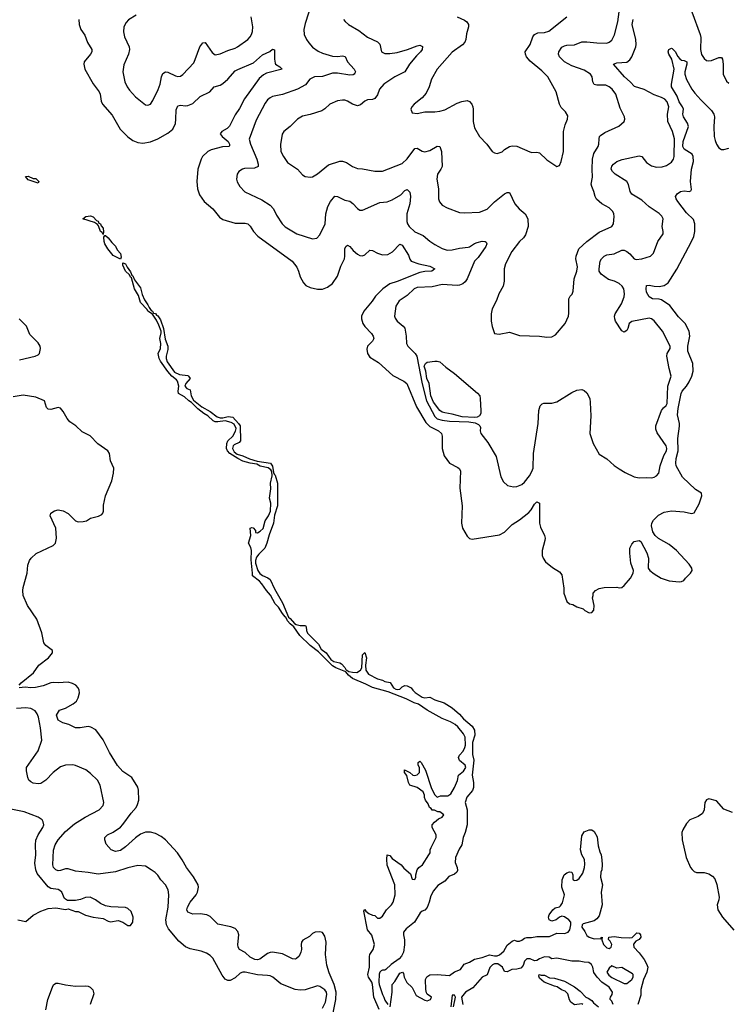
# Model space of a CAD drawing. Header units: inches. Extents: x 2134017 to 2292458, y 756222 to 916513.
# Tile 372 of 387: x 2272701 to 2278377, y 871792 to 879688. Entities that reach past the tile are written whole.
import ezdxf

# ---------------------------------------------------------------- set-up
doc = ezdxf.new("R2010")
doc.units = ezdxf.units.IN
doc.header["$MEASUREMENT"] = 0
doc.layers.add('C2877', color=7, linetype='Continuous')

msp = doc.modelspace()

# ---------------------------------------------------------------- linework, layer by layer
at = {"layer": 'C2877', "color": 5}
for points, elevation in [([(2278097.5, 880000), (2278099.1, 879930), (2278083.5, 879790), (2278091.1, 879750), (2278159.6, 879570), (2278163.8, 879543.8), (2278161.6, 879450), (2278170, 879408.2), (2278190, 879375.8), (2278210, 879360.3), (2278230, 879357.7), (2278250, 879361.3), (2278310, 879384.9), (2278330, 879384), (2278337.6, 879370), (2278343.1, 879330), (2278343, 879250), (2278370, 879194.8), (2278390, 879178)], 240), ([(2275048.5, 879830), (2274990, 879658), (2274980.9, 879610), (2274984.4, 879570), (2275000.9, 879530), (2275021.3, 879501.3), (2275050, 879467.9), (2275094.6, 879434.6), (2275130, 879419.3), (2275210, 879396.5), (2275250, 879393.4), (2275290, 879396.9), (2275311.6, 879391.6), (2275330.4, 879350), (2275384.4, 879290), (2275393.8, 879270), (2275390, 879259.3), (2275385.3, 879250), (2275375.3, 879244.7), (2275350, 879242.5), (2275250, 879258.6), (2275210, 879259.9), (2275130, 879233), (2275064.9, 879230), (2275029.5, 879210.5), (2274994.5, 879165.5), (2274930, 879130.7), (2274810, 879088.4), (2274730, 879071.1), (2274710, 879061.7), (2274690, 879045.1), (2274670, 879018.4), (2274598.2, 878881.8), (2274543.2, 878730), (2274551.8, 878690), (2274604.4, 878570), (2274615, 878530), (2274613.4, 878510), (2274584.1, 878495.9), (2274505, 878495), (2274487.3, 878490), (2274459.1, 878470), (2274446, 878450), (2274440.4, 878410), (2274446.4, 878386.4), (2274466, 878350), (2274506.8, 878306.8), (2274642.8, 878242.8), (2274710, 878200.3), (2274736, 878170), (2274760.8, 878120.8), (2274807.4, 878050), (2274830, 878027.7), (2274925.5, 877970), (2275049.6, 877930.4), (2275084.8, 877935.2), (2275110, 877962.8), (2275150.6, 878049.4), (2275157.1, 878130), (2275173.2, 878190), (2275193.6, 878230), (2275230, 878273.7), (2275250, 878270.3), (2275310, 878241.3), (2275350, 878233.1), (2275374.5, 878214.5), (2275410, 878173), (2275430, 878159.1), (2275450, 878159.3), (2275590, 878221.8), (2275650, 878228), (2275690, 878242.3), (2275758.1, 878281.9), (2275790, 878317.1), (2275810, 878326.4), (2275830, 878304), (2275836.3, 878270), (2275829.4, 878210), (2275805.3, 878130), (2275806.4, 878070), (2275812, 878050), (2275824.5, 878030), (2275870, 877985.8), (2275936.6, 877956.6), (2275990, 877910.3), (2276030, 877885.5), (2276090, 877853.4), (2276130, 877840.7), (2276170, 877841.1), (2276230, 877854.2), (2276297.7, 877862.3), (2276310, 877865.4), (2276347.9, 877892.1), (2276370, 877901.8), (2276410, 877911.2), (2276434.8, 877910), (2276442.8, 877902.8), (2276447, 877890), (2276440.3, 877870), (2276378.4, 877781.6), (2276348, 877750), (2276290, 877609.6), (2276274.6, 877585.4), (2276255.3, 877570), (2276230, 877558.9), (2276210, 877556.5), (2276090, 877564.6), (2276010, 877544.9), (2275890, 877539.7), (2275866.6, 877530), (2275810, 877475.7), (2275745.7, 877434.3), (2275718.3, 877390), (2275708.7, 877310), (2275712.9, 877292.9), (2275728.5, 877270), (2275778.4, 877230), (2275790, 877213.4), (2275802, 877150), (2275803.7, 877090), (2275815.8, 877070), (2275873.4, 877010), (2275886.4, 876990), (2275930, 876768.2), (2275965.4, 876630), (2276030, 876506.5), (2276050, 876487.3), (2276090, 876476.3), (2276150, 876469.2), (2276303, 876463), (2276353.5, 876453.5), (2276380.8, 876440.8), (2276393, 876430), (2276397, 876417), (2276394, 876390), (2276400.4, 876370), (2276456.4, 876296.4), (2276523.4, 876183.4), (2276561.3, 876021.3), (2276581.3, 875981.3), (2276612.7, 875952.7), (2276661.3, 875941.3), (2276690, 875943.1), (2276730, 875961.1), (2276750, 875979.5), (2276790, 876030.6), (2276810, 876064.9), (2276818.5, 876090), (2276823.5, 876210), (2276859.7, 876450), (2276865.6, 876554.4), (2276876, 876590), (2276891.8, 876608.2), (2276906.3, 876613.7), (2276970, 876612.7), (2277010, 876622), (2277130, 876698.8), (2277170, 876717.3), (2277210, 876722.8), (2277230, 876714.8), (2277250, 876696), (2277273, 876650), (2277278, 876618), (2277281.3, 876510), (2277274, 876370), (2277302, 876290), (2277350, 876202.8), (2277410, 876165.5), (2277470, 876112.7), (2277510, 876085.5), (2277556.7, 876056.7), (2277630, 876020.5), (2277670, 876012.7), (2277730, 876017.1), (2277770, 876014.4), (2277790, 876018.4), (2277810, 876030.5), (2277828.2, 876051.8), (2277839.2, 876110), (2277868.4, 876191.6), (2277888.9, 876230), (2277892.6, 876250), (2277885.5, 876270), (2277814.3, 876374.3), (2277804.7, 876404.7), (2277803.1, 876430), (2277850, 876552.4), (2277865.1, 876574.9), (2277887, 876593), (2277894, 876610), (2277899.9, 876750), (2277926, 876830), (2277909.8, 876889.8), (2277891, 876990), (2277893.7, 877010), (2277919, 877050), (2277918.1, 877070), (2277857.4, 877190), (2277790, 877272.3), (2277770, 877289.4), (2277750, 877294), (2277610, 877267.6), (2277588.4, 877250), (2277578.4, 877210), (2277570, 877196), (2277550, 877182), (2277530, 877192.7), (2277480.5, 877270), (2277473.6, 877290), (2277473.3, 877310), (2277476.9, 877330), (2277527.8, 877410), (2277550, 877464.7), (2277553.6, 877490), (2277546.3, 877530), (2277534.7, 877550), (2277510, 877572.1), (2277472, 877592), (2277425, 877605), (2277365.8, 877645.8), (2277349.8, 877669.8), (2277348, 877690), (2277357.2, 877750), (2277368.7, 877770), (2277390, 877791.6), (2277410, 877803.1), (2277470, 877810.2), (2277530, 877839.1), (2277550, 877838.6), (2277570, 877829), (2277594.6, 877810), (2277629.1, 877769.1), (2277644.8, 877764.8), (2277691, 877769), (2277761.2, 877790), (2277785.3, 877814.7), (2277819.1, 877910), (2277861.1, 877970), (2277862.7, 877990), (2277855, 878030), (2277863.1, 878090), (2277852.1, 878112.1), (2277830, 878134), (2277750, 878186), (2277690, 878240.9), (2277610, 878288.5), (2277597.8, 878310), (2277585, 878365), (2277571.6, 878390), (2277476.2, 878450), (2277456.3, 878470), (2277446.6, 878490), (2277450, 878513.4), (2277462.9, 878530), (2277490, 878550.3), (2277533.3, 878566.7), (2277670, 878596.5), (2277691.8, 878591.8), (2277730, 878543.1), (2277770, 878514.9), (2277810, 878504.9), (2277853.6, 878506.4), (2277890, 878518.9), (2277930, 878544.9), (2277944.4, 878570), (2277949.8, 878590.2), (2277952.5, 878732.5), (2277937.2, 878790), (2277900.2, 878870), (2277896.8, 878930), (2277907.7, 878990), (2277894.5, 879030), (2277876.3, 879050), (2277850, 879064.2), (2277790, 879084.5), (2277708.8, 879128.8), (2277631.5, 879151.5), (2277598.1, 879190), (2277552.6, 879230), (2277465.1, 879330), (2277490, 879342.6), (2277572, 879348), (2277595.1, 879364.9), (2277611, 879389), (2277643.1, 879470), (2277646.8, 879490), (2277643.5, 879530), (2277614.7, 879650), (2277621.4, 879690)], 240), ([(2273636.1, 879723.9), (2273573.9, 879686.1), (2273555.3, 879664.8), (2273537.6, 879630), (2273534.4, 879590), (2273542.4, 879550), (2273580.3, 879470), (2273582.3, 879450), (2273573.1, 879410), (2273535.6, 879324.4), (2273528.9, 879270), (2273545.3, 879190), (2273562.3, 879150), (2273581.3, 879121.3), (2273629.2, 879069.2), (2273710, 879006), (2273730, 879002.4), (2273750, 879010.6), (2273770, 879038.8), (2273813.2, 879126.8), (2273828.7, 879170), (2273839.3, 879230), (2273850, 879257.1), (2273870, 879268.8), (2273890, 879267.6), (2273950, 879236.9), (2273970, 879231.8), (2273990, 879234.4), (2274010, 879248.2), (2274097.1, 879342.9), (2274110, 879367.7), (2274145.6, 879470), (2274170, 879502.4), (2274190, 879503.8), (2274244.1, 879424.1), (2274270, 879407.2), (2274310, 879414.9), (2274370, 879440.9), (2274430, 879459.6), (2274449, 879471), (2274531.2, 879530), (2274550.6, 879549.4), (2274561.4, 879570), (2274568.1, 879591.9), (2274571.3, 879630), (2274558.4, 879710)], 240), ([(2275299.1, 879690), (2275312.3, 879672.3), (2275338.8, 879650), (2275421.4, 879601.4), (2275490, 879547.2), (2275570.6, 879510), (2275590.2, 879490.2), (2275604.4, 879430), (2275630, 879416.5), (2275670, 879415.6), (2275730, 879425.8), (2275811.7, 879448.2), (2275890, 879479.2), (2275910, 879482.3), (2275933.1, 879473.1), (2275928.8, 879450), (2275917.3, 879430), (2275883.3, 879396.7), (2275827.3, 879330), (2275790.8, 879269.2), (2275710, 879230.6), (2275622.8, 879170), (2275586.9, 879130), (2275570, 879084.5), (2275550, 879055.8), (2275530, 879048), (2275490, 879045.1), (2275470, 879034), (2275435.4, 879004.6), (2275410, 878998), (2275370.9, 879010.9), (2275330, 879035.1), (2275310, 879041.6), (2275290, 879043.6), (2275250, 879036.3), (2275190, 879009.7), (2275148.3, 878971.7), (2275124.1, 878955.9), (2275032.4, 878927.6), (2274970, 878914.8), (2274930, 878891.3), (2274870, 878831.6), (2274820.5, 878790), (2274806.7, 878770), (2274792.3, 878687.7), (2274797, 878630), (2274816.4, 878590), (2274850, 878543.8), (2274930, 878488), (2274970, 878444), (2274990.5, 878430.5), (2275030, 878425.5), (2275050, 878428.2), (2275090, 878452.4), (2275177.4, 878522.6), (2275270, 878553.8), (2275290, 878554), (2275323.5, 878543.5), (2275370.7, 878510), (2275410, 878494), (2275450, 878492.2), (2275550, 878472.4), (2275610, 878474), (2275770, 878534), (2275810, 878572.7), (2275870, 878654.7), (2275890, 878656.2), (2275930, 878634.4), (2275950.7, 878629.3), (2275990, 878637.6), (2276050, 878674), (2276070, 878670.4), (2276084.7, 878630), (2276088.8, 878510), (2276080.3, 878490), (2276052.2, 878450), (2276046.7, 878410), (2276059.5, 878330), (2276060.4, 878250), (2276067.4, 878227.4), (2276090, 878200.5), (2276130, 878178.4), (2276230, 878142.4), (2276270, 878138), (2276390, 878143.7), (2276450, 878167.2), (2276510, 878227.6), (2276590, 878290.4), (2276610, 878302), (2276630, 878301), (2276673.4, 878210), (2276708.5, 878170), (2276756.4, 878130), (2276777, 878090), (2276778.9, 878030), (2276757.8, 877962.3), (2276741.5, 877938.5), (2276710, 877909.5), (2276648.8, 877830), (2276597, 877730), (2276587.2, 877690), (2276586, 877590), (2276578.7, 877550), (2276544.9, 877490), (2276524.4, 877435.6), (2276490, 877369), (2276483.5, 877330), (2276482.7, 877270), (2276490, 877226), (2276510, 877170.8), (2276546.4, 877166.4), (2276630, 877180.7), (2276710, 877154.8), (2276869.3, 877150.7), (2276930, 877140.7), (2276970, 877144), (2276999.1, 877160.9), (2277075.1, 877250), (2277102.7, 877310), (2277107, 877333), (2277107, 877450), (2277117.2, 877470), (2277133.1, 877486.9), (2277140.7, 877510), (2277147.8, 877610), (2277170, 877671), (2277175, 877705), (2277160.9, 877770), (2277163.5, 877790), (2277185.7, 877850), (2277251.2, 877908.8), (2277350, 877983.1), (2277450, 878028.2), (2277462.9, 878050), (2277469.6, 878110), (2277467.6, 878130), (2277458.4, 878150), (2277430, 878177.6), (2277369.8, 878209.8), (2277327.2, 878247.2), (2277316.9, 878270), (2277307.6, 878310), (2277289.5, 878350), (2277285.6, 878370), (2277294.8, 878425.2), (2277292.5, 878490), (2277296.8, 878570), (2277306.6, 878613.4), (2277341.4, 878670), (2277347.7, 878690), (2277348.5, 878731.5), (2277353, 878750), (2277360.5, 878759.5), (2277395.7, 878784.3), (2277506.7, 878833.3), (2277549.2, 878870), (2277554.5, 878890), (2277551.8, 878910), (2277517.4, 878977.4), (2277483.5, 879090), (2277452.8, 879130), (2277429.8, 879149.8), (2277403.7, 879163.7), (2277330, 879162), (2277307.9, 879168), (2277298.5, 879190), (2277292.9, 879230), (2277280.5, 879250), (2277230, 879281.8), (2277130, 879316.8), (2277071.8, 879350), (2277030.7, 879390), (2277022.8, 879410), (2277024.4, 879430), (2277050, 879466.4), (2277070, 879478.5), (2277090, 879484.2), (2277150, 879486.8), (2277210, 879509.1), (2277250, 879511.3), (2277330, 879501.6), (2277410, 879499.5), (2277430, 879506.7), (2277450, 879523.8), (2277472.5, 879567.5), (2277498.5, 879670), (2277510.5, 879749.5)], 260), ([(2273177.1, 879690), (2273178, 879650), (2273193, 879610), (2273224.4, 879564.4), (2273244.8, 879504.8), (2273279.5, 879450), (2273278.9, 879430), (2273268.7, 879410), (2273219.1, 879350), (2273215.5, 879330), (2273224.9, 879290), (2273290, 879173), (2273337.8, 879110), (2273345.8, 879090), (2273354.3, 879034.3), (2273366.3, 879010), (2273442.6, 878922.6), (2273508.6, 878808.6), (2273570, 878748.9), (2273610, 878718.9), (2273650, 878702), (2273690, 878698), (2273750, 878708.1), (2273810, 878732), (2273890, 878777.8), (2273928.6, 878810), (2273950, 878854), (2273954.9, 878890), (2273955.4, 878964.6), (2273970, 878995.6), (2273990, 879003.2), (2274030, 878997.7), (2274050, 878999.8), (2274090, 879015.5), (2274150, 879071), (2274226.3, 879110), (2274260.7, 879150), (2274310, 879163.2), (2274330, 879176.9), (2274369.8, 879210), (2274430, 879276.9), (2274450, 879289.1), (2274577.5, 879342.5), (2274650, 879405.2), (2274706.7, 879433.3), (2274730, 879450.6), (2274745.4, 879445.4), (2274745.3, 879370), (2274750, 879338), (2274753.4, 879330), (2274786.8, 879310), (2274806, 879290), (2274681.8, 879258.2), (2274655.7, 879244.3), (2274623.1, 879216.9), (2274505.7, 879054.3), (2274464.3, 878975.7), (2274430, 878925.5), (2274385.2, 878834.8), (2274365.6, 878814.4), (2274323.1, 878790), (2274308.2, 878771.8), (2274324.6, 878750), (2274373.8, 878710), (2274385.3, 878690), (2274384.1, 878675.9), (2274378.8, 878670), (2274327.5, 878667.5), (2274236, 878644), (2274210, 878629.8), (2274167.9, 878590), (2274157.3, 878570), (2274131.4, 878490), (2274121.7, 878390), (2274127.2, 878330), (2274142.6, 878282.6), (2274181.6, 878230), (2274250.4, 878170), (2274305, 878104.9), (2274330, 878084.2), (2274430, 878055.8), (2274510, 878056.9), (2274530.2, 878050.2), (2274550, 878032), (2274577.3, 877990), (2274611.6, 877951.6), (2274886, 877750), (2274923.4, 877703.4), (2274938.4, 877670), (2274950, 877626), (2274978, 877578), (2274997.1, 877557.1), (2275030, 877540.5), (2275090, 877527), (2275130, 877528), (2275170, 877542.2), (2275210, 877571.6), (2275250, 877630.3), (2275276.1, 877710), (2275305.6, 877770), (2275309.9, 877790.1), (2275310, 877851), (2275317.6, 877870), (2275330, 877880.3), (2275350, 877868.5), (2275376.3, 877836.3), (2275410, 877807.7), (2275430, 877796.5), (2275450, 877794.7), (2275470, 877801.5), (2275510, 877838.9), (2275530, 877836.1), (2275570, 877815.4), (2275610, 877802.2), (2275655.2, 877804.8), (2275692.8, 877827.2), (2275750, 877887.7), (2275770, 877879.1), (2275818.9, 877798.9), (2275830, 877767.3), (2275841.6, 877750), (2275902.8, 877730), (2275990, 877711.6), (2276030.5, 877690), (2276006, 877670), (2275950, 877667.5), (2275910, 877659.9), (2275730, 877588.5), (2275670, 877569.3), (2275613.2, 877530), (2275555, 877470), (2275527.9, 877430), (2275461.8, 877350), (2275442.2, 877310), (2275442, 877290), (2275454.3, 877250), (2275468.6, 877228.6), (2275523.1, 877170), (2275537.4, 877150), (2275541.7, 877130), (2275531.7, 877110), (2275492, 877070), (2275485.1, 877045.1), (2275490.4, 877010), (2275510, 876980.4), (2275578.9, 876938.9), (2275693.8, 876833.8), (2275782, 876790), (2275805.5, 876770), (2275883.9, 876583.9), (2275957.9, 876457.9), (2275990, 876424.8), (2276059.5, 876390), (2276083.7, 876370), (2276088.7, 876348.7), (2276088.7, 876250), (2276104.9, 876190), (2276150, 876130.5), (2276216.1, 876096.1), (2276227.5, 876087.5), (2276237, 876070), (2276232, 875930), (2276250.4, 875790), (2276244.9, 875650), (2276253.4, 875610), (2276290, 875546), (2276308.3, 875528.3), (2276330, 875520.7), (2276550, 875556), (2276590, 875577.7), (2276650, 875639.6), (2276710, 875677.3), (2276784.7, 875735.3), (2276803.7, 875756.3), (2276830, 875802.8), (2276850, 875821), (2276870, 875811.3), (2276870.4, 875650), (2276879, 875619), (2276910.8, 875550), (2276914.8, 875530), (2276914, 875510), (2276892.7, 875430), (2276893, 875390), (2276899.1, 875370), (2276919.3, 875339.3), (2276974.9, 875294.9), (2277030, 875260.7), (2277050, 875236), (2277065.5, 875130), (2277066.8, 875090), (2277090, 875021), (2277110, 875002.8), (2277136.8, 874996.8), (2277170, 874978), (2277222, 874962), (2277234, 874950), (2277270, 874932), (2277290, 874934), (2277307.3, 874952.7), (2277308, 874990), (2277295.3, 875050), (2277302, 875070), (2277302, 875090), (2277319, 875110), (2277350, 875126.8), (2277390, 875134.8), (2277490, 875136), (2277510, 875131), (2277530, 875134.8), (2277550, 875150.6), (2277600.5, 875210), (2277620.5, 875250), (2277623.6, 875270), (2277603, 875330), (2277594.5, 875410), (2277596, 875450), (2277610, 875482), (2277630, 875502), (2277670, 875512), (2277683.6, 875503.6), (2277731.6, 875411.5), (2277745.7, 875370), (2277741.6, 875290), (2277755.5, 875270), (2277790, 875243), (2277847.3, 875210), (2277911.6, 875188.4), (2277990, 875180.7), (2278010, 875182.8), (2278029.1, 875190.9), (2278042, 875210), (2278082, 875250), (2278094, 875270), (2278092, 875290), (2278070, 875321.2), (2277969.5, 875430), (2277910, 875478.4), (2277826, 875526), (2277797, 875550), (2277780.1, 875580.1), (2277769.2, 875630), (2277772, 875650), (2277785.7, 875674.3), (2277825.6, 875714.4), (2277870, 875738.9), (2277930, 875748.9), (2278030, 875741.5), (2278090, 875728.5), (2278110, 875732.7), (2278150, 875804.9), (2278172, 875870), (2278169.8, 875890), (2278120.8, 875920.8), (2278018.7, 876018.7), (2277967.3, 876110), (2277963.6, 876130), (2277967.5, 876170), (2277981.7, 876230), (2277979.6, 876330), (2277992.9, 876427.1), (2277992.2, 876450), (2277977.8, 876517.8), (2277981.8, 876570), (2278005.9, 876690), (2278016, 876710), (2278049.9, 876750), (2278070, 876782.8), (2278091.4, 876830), (2278101.8, 876870), (2278099.6, 876930), (2278060.2, 877030), (2278060.2, 877070), (2278075.9, 877150), (2278070, 877189.5), (2278038.2, 877250), (2277985.2, 877305.2), (2277916.4, 877396.4), (2277850, 877440.5), (2277830, 877446.6), (2277777.2, 877450), (2277750, 877465.3), (2277730, 877502), (2277725.5, 877530), (2277730, 877555.8), (2277750, 877558.6), (2277789.4, 877549.4), (2277830, 877547.5), (2277870, 877557.1), (2277903.7, 877576.3), (2277972.3, 877687.7), (2278090.8, 877910), (2278108, 877950), (2278117.4, 877990), (2278116.8, 878050), (2278104.7, 878084.7), (2278050, 878138.3), (2277981.1, 878230), (2277967.8, 878250), (2277962, 878270), (2277975.6, 878290), (2278002.7, 878310), (2278030, 878314.9), (2278070, 878310.3), (2278083.8, 878316.2), (2278090, 878326.8), (2278080.9, 878390), (2278090.3, 878489.7), (2278105, 878550), (2278102.4, 878590), (2278094.3, 878610), (2278030, 878648.8), (2278018.9, 878670), (2278023.4, 878710), (2278066.9, 878830), (2278058.8, 878858.8), (2278025.6, 878910), (2278021, 878930), (2278024.5, 878970), (2278017.3, 878990), (2277990, 879029.2), (2277974.5, 879074.5), (2277929.8, 879150), (2277928.4, 879170), (2277949.8, 879290.2), (2277931.7, 879371.7), (2277907.6, 879410), (2277903.1, 879430), (2277908, 879450), (2277930, 879459.5), (2277935.6, 879455.6), (2277960.7, 879430), (2277976.3, 879396.3), (2277994.9, 879374.9), (2278010, 879362.8), (2278030, 879360.7), (2278052, 879350), (2278052, 879330), (2278036.5, 879270), (2278036.9, 879250), (2278048.3, 879208.3), (2278091.7, 879131.7), (2278117.2, 879097.2), (2278163.8, 879043.8), (2278250, 878959.5), (2278269.5, 878929.5), (2278275.3, 878910), (2278270.1, 878830), (2278272.1, 878750), (2278278.3, 878718.3), (2278289.4, 878689.4), (2278310, 878659.5), (2278330, 878646.7), (2278350, 878646.4), (2278390, 878658.1)], 220), ([(2276210, 879710.2), (2276270, 879683.8), (2276287.7, 879670), (2276300.5, 879650), (2276301.6, 879630), (2276284.8, 879575.2), (2276278.9, 879530), (2276271.4, 879508.6), (2276253.3, 879486.7), (2276170, 879426.3), (2276048.7, 879290), (2276004.9, 879210), (2275986.4, 879150), (2275960.7, 879099.3), (2275930, 879061.2), (2275864.7, 879010), (2275846, 878990), (2275838, 878970), (2275850, 878942), (2275890, 878936), (2275950, 878947.7), (2276030, 878948.4), (2276070, 878954.9), (2276110, 878963.8), (2276210, 879017.6), (2276248.3, 879031.7), (2276290, 879039.3), (2276310, 879033), (2276328, 879010), (2276335.8, 878990), (2276339.5, 878970), (2276337.6, 878870), (2276350, 878821), (2276390.6, 878750), (2276447.3, 878690), (2276490.5, 878630.5), (2276510, 878618.8), (2276530, 878614), (2276570, 878628), (2276590, 878646.8), (2276630, 878670.6), (2276650, 878676.3), (2276690, 878673), (2276792.7, 878627.3), (2276810, 878622.8), (2276850, 878624.7), (2276870, 878618.8), (2276930, 878564), (2277010, 878511.3), (2277030, 878518), (2277045.2, 878550), (2277062.7, 878630), (2277062, 878790), (2277076.6, 878843.4), (2277096, 878890), (2277097.5, 878917.5), (2277079.3, 878950), (2277044.4, 878984.4), (2277029.7, 879009.7), (2277003.6, 879110), (2276938, 879230), (2276890, 879278.7), (2276794.4, 879354.4), (2276765.4, 879390), (2276757.2, 879410), (2276756.8, 879430), (2276795.5, 879490), (2276817.6, 879550), (2276829.9, 879570.1), (2276856.4, 879583.6), (2276910, 879585.5), (2276944.5, 879595.5), (2277090, 879710.3)], 280), ([(2275584.2, 871750), (2275541.6, 871850), (2275531.6, 871951.6), (2275526, 871970), (2275498.9, 872010), (2275494.3, 872030), (2275507.6, 872090), (2275505.8, 872174.2), (2275509.5, 872190), (2275535.6, 872230), (2275547.3, 872270), (2275527, 872347), (2275489.7, 872390), (2275460.9, 872539.1), (2275470, 872550.8), (2275478, 872538), (2275500.9, 872520.9), (2275530, 872506.8), (2275550, 872504.7), (2275570, 872482), (2275590, 872482), (2275610, 872498), (2275642.7, 872550), (2275683.7, 872590), (2275697, 872610), (2275712.7, 872670), (2275709.2, 872750), (2275650, 872908.7), (2275645.8, 872954.2), (2275650, 872991.3), (2275670, 872984.7), (2275690, 872961), (2275762, 872910), (2275783.5, 872883.5), (2275836.9, 872836.9), (2275850, 872794), (2275870, 872792), (2275879, 872810), (2275878, 872830), (2275888.7, 872870), (2275902, 872890), (2275932.7, 872910), (2275984, 872990), (2275992.7, 873007.3), (2275993.2, 873030), (2276001.2, 873050), (2276041.2, 873130), (2276041.2, 873150), (2276009, 873210), (2276009, 873230), (2276027.5, 873252.5), (2276060.2, 873279.8), (2276090, 873292), (2276102, 873310), (2276070, 873334), (2276055.3, 873335.3), (2276027.3, 873347.3), (2276010, 873348), (2276002, 873362), (2275988.7, 873370), (2275978, 873398), (2275955.3, 873430), (2275948.7, 873450), (2275948.7, 873470), (2275936.5, 873496.5), (2275889.1, 873529.1), (2275830, 873548.7), (2275819, 873570), (2275805.2, 873625.2), (2275788.7, 873650), (2275788.4, 873671.6), (2275830.9, 873650.9), (2275854, 873630), (2275870, 873626), (2275890, 873632), (2275908, 873650), (2275908, 873690), (2275898, 873710), (2275898, 873730), (2275910, 873742), (2275922, 873730), (2275956, 873670), (2276003.5, 873523.5), (2276031.6, 873471.6), (2276050, 873454), (2276076.4, 873463.6), (2276136.5, 873463.5), (2276159.3, 873480.7), (2276189.2, 873530), (2276213.4, 873586.6), (2276222, 873630), (2276260.1, 873659.9), (2276279.6, 873690), (2276274.5, 873710), (2276227.6, 873747.6), (2276220.5, 873770), (2276227.6, 873790), (2276258, 873822), (2276271.8, 873850), (2276276.2, 873870), (2276274.2, 873934.2), (2276261.7, 873961.7), (2276215.8, 874015.8), (2276194.2, 874034.2), (2276157, 874057), (2276090, 874083.1), (2275969.2, 874149.2), (2275899.1, 874199.1), (2275866.6, 874210), (2275801.6, 874241.6), (2275656.6, 874296.6), (2275530, 874332.8), (2275478.8, 874358.8), (2275370, 874403.5), (2275339.7, 874430), (2275318, 874458), (2275237.2, 874490), (2275210, 874505.6), (2275097.7, 874617.7), (2275032, 874670), (2274948.5, 874748.5), (2274899.6, 874819.6), (2274870, 874842.6), (2274850, 874866.3), (2274837.2, 874897.2), (2274830, 874899.5), (2274810, 874924.7), (2274776.8, 874976.8), (2274750, 875002), (2274713.7, 875073.7), (2274679.7, 875110), (2274643.7, 875163.7), (2274624.8, 875184.8), (2274568.4, 875228.5), (2274569.6, 875250), (2274557.2, 875357.2), (2274560.7, 875430), (2274555.1, 875455.1), (2274537.2, 875490), (2274555.3, 875550), (2274548.9, 875611.1), (2274564, 875616), (2274573.7, 875613.7), (2274592, 875590), (2274594, 875574), (2274610, 875572), (2274630, 875586), (2274653, 875607), (2274669.4, 875670), (2274696.2, 875710), (2274713.1, 875746.9), (2274715.6, 875810), (2274704.5, 875850), (2274715.3, 875924.7), (2274713.6, 875970), (2274726.9, 876030), (2274723.9, 876063.9), (2274716.9, 876076.9), (2274694, 876094), (2274630, 876108.4), (2274602.4, 876122.4), (2274548.7, 876130), (2274490, 876148), (2274450, 876168), (2274385.6, 876210), (2274367.8, 876230), (2274361.3, 876250), (2274362.4, 876290), (2274369.7, 876310.3), (2274411.1, 876348.9), (2274432.7, 876387.3), (2274437.6, 876410), (2274422.8, 876442.8), (2274398.2, 876458.2), (2274350, 876469.8), (2274290, 876462.6), (2274270, 876463.5), (2274253.2, 876470), (2274211.2, 876511.2), (2274178, 876530), (2274130, 876567.3), (2274078.2, 876618.2), (2274057.6, 876630), (2274022.6, 876662.6), (2273976.2, 876690), (2273973.6, 876710), (2273978.7, 876750), (2273967.9, 876787.9), (2273959.6, 876799.6), (2273920.5, 876830), (2273890, 876866), (2273829.7, 876950), (2273820.5, 876970), (2273812.3, 877010), (2273829.6, 877050.4), (2273834.5, 877090), (2273826, 877130), (2273835.9, 877175.9), (2273835.1, 877190), (2273818.7, 877238.7), (2273799, 877279), (2273766.6, 877326.6), (2273730, 877349.7), (2273722.9, 877362.9), (2273670, 877419.3), (2273654.7, 877474.7), (2273623.1, 877530), (2273597.7, 877617.7), (2273590, 877622), (2273581.2, 877641.2), (2273549.8, 877670), (2273530, 877719), (2273530, 877738.8), (2273551.3, 877730), (2273563.4, 877703.4), (2273590, 877666.8), (2273599.8, 877639.8), (2273610, 877632.4), (2273621.8, 877601.8), (2273670, 877537.1), (2273682.8, 877482.7), (2273701.3, 877441.3), (2273730, 877400.5), (2273738.6, 877378.6), (2273755.9, 877355.9), (2273767.3, 877350), (2273774.6, 877334.6), (2273790, 877330.3), (2273798.3, 877318.3), (2273810, 877312), (2273830, 877282), (2273854.9, 877210), (2273867, 877127), (2273890.2, 877070), (2273890, 877042), (2273876, 876990), (2273876, 876970), (2273883.6, 876943.6), (2273942, 876862), (2273983, 876843), (2274050, 876834.4), (2274055.5, 876830), (2274067.7, 876810), (2274033.4, 876770), (2274025.5, 876750), (2274041, 876730), (2274070, 876718.8), (2274077.4, 876670), (2274095.9, 876635.9), (2274161.8, 876581.8), (2274230, 876544.9), (2274284, 876504), (2274310, 876494), (2274330, 876494.4), (2274374.8, 876505.2), (2274410, 876500.4), (2274457.6, 876450), (2274470.3, 876429.8), (2274473.1, 876310), (2274462.6, 876297.4), (2274421.2, 876278.8), (2274413, 876270), (2274408.7, 876248.7), (2274422.5, 876222.5), (2274444.7, 876204.7), (2274490, 876190.3), (2274544.9, 876164.9), (2274607.1, 876147.1), (2274712, 876132), (2274730, 876106), (2274737.5, 876057.5), (2274742.5, 876042.5), (2274750, 876036), (2274768.5, 875970), (2274770.4, 875790), (2274744.8, 875715.2), (2274738.2, 875650), (2274702.2, 875557.8), (2274684.9, 875490), (2274666.4, 875450), (2274618.2, 875401.8), (2274602, 875378), (2274593.4, 875350), (2274593.7, 875330), (2274612.7, 875270), (2274627.2, 875247.2), (2274650, 875230.5), (2274692.5, 875212.5), (2274710, 875198.8), (2274743.9, 875123.9), (2274810.2, 875010), (2274856.2, 874896.2), (2274870, 874886), (2274904.7, 874844.7), (2274918, 874838), (2274950, 874830.3), (2274994, 874830), (2274999.8, 874819.8), (2275000.7, 874790), (2275008.5, 874768.5), (2275098.7, 874678.7), (2275120.7, 874640.7), (2275159.3, 874610), (2275197.7, 874557.7), (2275221.7, 874541.7), (2275270.3, 874530.3), (2275282.8, 874522.8), (2275310, 874493.4), (2275317.6, 874477.6), (2275340.3, 874460.2), (2275370, 874454), (2275406.2, 874453.8), (2275434, 874470), (2275446, 874490), (2275450, 874594), (2275470, 874614), (2275482, 874570), (2275474.8, 874510), (2275478.8, 874470), (2275499.9, 874439.9), (2275570, 874400.7), (2275610, 874390.6), (2275630, 874380.7), (2275673.4, 874373.4), (2275700.5, 874330), (2275718.3, 874318.3), (2275730, 874315.3), (2275750, 874319.5), (2275770, 874337.3), (2275790, 874347.7), (2275810, 874345.5), (2275841, 874330), (2275854, 874310), (2275872.8, 874292.7), (2275930, 874254.4), (2275950, 874250.4), (2275990, 874254.3), (2276030, 874232), (2276106.8, 874210), (2276170.4, 874170), (2276230, 874119.1), (2276262, 874082), (2276330, 874021.6), (2276350.3, 873990), (2276352.8, 873950), (2276333, 873890), (2276334.1, 873794.1), (2276343.1, 873750), (2276330.2, 873630), (2276340.3, 873570), (2276340.3, 873530), (2276333.5, 873506.5), (2276286.7, 873453.3), (2276274.9, 873410), (2276290.3, 873350), (2276290.4, 873230), (2276274.9, 873170), (2276258, 873130), (2276247.3, 873070), (2276225.3, 873034.7), (2276195.5, 872970), (2276194.9, 872930), (2276210.5, 872890), (2276214.2, 872865.8), (2276207.3, 872850), (2276190, 872835.1), (2276144.1, 872815.9), (2276110, 872779.3), (2276054.9, 872745.1), (2276019.3, 872700.7), (2275999.5, 872660.5), (2275986.7, 872610), (2275970, 872567), (2275950, 872547.3), (2275930, 872539.5), (2275914.3, 872525.7), (2275868.4, 872450), (2275802.3, 872397.7), (2275780.7, 872370), (2275778.8, 872350), (2275787.7, 872307.7), (2275787.5, 872267.5), (2275779.1, 872210), (2275762.8, 872177.2), (2275744.1, 872155.9), (2275681, 872110), (2275638, 872070), (2275630, 872065.2), (2275610, 872065.2), (2275601.1, 872058.9), (2275591, 872050), (2275585.5, 872034.5), (2275581.6, 871970), (2275585.5, 871950), (2275610, 871871), (2275623, 871850), (2275630, 871824.7), (2275654, 871790)], 180), ([(2272699.4, 876960.6), (2272825.2, 876990), (2272850, 876999.6), (2272859.8, 877010), (2272868.8, 877050), (2272865, 877070), (2272850, 877096.4), (2272783.1, 877163.1), (2272756, 877230), (2272698.2, 877290)], 220), ([(2272696, 874350), (2272712.3, 874370), (2272811.5, 874450), (2272855.8, 874510), (2272932.4, 874570), (2272965.1, 874610), (2272963.7, 874630), (2272910, 874669.6), (2272896.2, 874690), (2272878, 874770), (2272839.6, 874879.6), (2272765.1, 874990), (2272729.5, 875070), (2272726.6, 875110), (2272730, 875134), (2272760.9, 875250), (2272766.6, 875313.4), (2272781.2, 875350), (2272794, 875370), (2272834.2, 875405.8), (2272970, 875470.6), (2272989.7, 875490.3), (2272996.8, 875530), (2272990.8, 875610), (2272945.1, 875710), (2272952.3, 875730), (2272979.3, 875750), (2273010, 875756.9), (2273050, 875749), (2273090, 875726.3), (2273150, 875668.2), (2273170, 875661.3), (2273210, 875662.4), (2273238, 875670), (2273270, 875690.6), (2273334.2, 875705.8), (2273361.5, 875718.5), (2273369.6, 875730.4), (2273373, 875747), (2273373.4, 875793.4), (2273389.7, 875870.3), (2273439.5, 875990), (2273455.1, 876050), (2273456, 876090), (2273429, 876150), (2273420.7, 876210), (2273407.3, 876230), (2273327, 876287), (2273267.7, 876350), (2273201.6, 876381.6), (2273152.6, 876430), (2273103.9, 876463.9), (2273081.3, 876490), (2273050, 876546.9), (2273030, 876572.5), (2273010, 876578.7), (2272950, 876561.1), (2272930, 876563.2), (2272917, 876577), (2272899.2, 876630), (2272830, 876660.6), (2272730, 876677), (2272650, 876662.2)], 220), ([(2275205.9, 871670), (2275238.3, 871830), (2275238.7, 871890), (2275223.2, 871950), (2275182.8, 872042.8), (2275164.2, 872104.2), (2275153.3, 872190), (2275159.5, 872290), (2275150, 872339.3), (2275130, 872367.6), (2275110, 872374), (2275070, 872369.6), (2275050, 872359.6), (2275025.5, 872334.5), (2274973.1, 872306.9), (2274961.5, 872290), (2274958.5, 872270), (2274961.7, 872230), (2274957.4, 872210), (2274941.8, 872178.2), (2274921.2, 872158.8), (2274910, 872154.3), (2274890, 872156.9), (2274810, 872195.1), (2274730, 872209), (2274710, 872207.3), (2274690, 872199.3), (2274626.4, 872153.6), (2274610, 872148.3), (2274587.6, 872150), (2274551, 872170), (2274510, 872206.2), (2274463.6, 872230), (2274453, 872250), (2274451.2, 872270), (2274458.9, 872350), (2274450, 872376), (2274430, 872398.7), (2274394.1, 872414.1), (2274290, 872435.4), (2274230, 872495.4), (2274202.7, 872510), (2274150, 872517.8), (2274090, 872514), (2274049.6, 872530), (2274043, 872550), (2274047.1, 872570), (2274068.5, 872610), (2274116.4, 872670), (2274127.1, 872690), (2274136.4, 872730), (2274133.7, 872750), (2274094.4, 872814.4), (2274038, 872890), (2274005.6, 872950), (2273967.5, 873007.5), (2273870, 873109.6), (2273836, 873136), (2273790, 873161), (2273750, 873170.8), (2273710, 873172.7), (2273670, 873155.9), (2273630, 873127.5), (2273550, 873053.6), (2273510, 873026.2), (2273470, 873016.9), (2273436, 873030), (2273395.6, 873075.6), (2273383.7, 873110), (2273383.7, 873130), (2273405.2, 873150), (2273450, 873173.1), (2273510, 873213.4), (2273530, 873233.7), (2273595, 873325), (2273634.7, 873370), (2273646.4, 873393.6), (2273655.8, 873430), (2273655, 873510), (2273650, 873534), (2273599.7, 873610), (2273530, 873658.5), (2273486.6, 873706.6), (2273422.4, 873810), (2273371.6, 873911.6), (2273311.9, 873991.9), (2273272.9, 874012.9), (2273250, 874019.1), (2273187.5, 874007.5), (2273147.8, 874007.8), (2273095.9, 874035.9), (2273048.7, 874050), (2273009.6, 874070), (2272996, 874110), (2273021.2, 874150), (2273070, 874166.4), (2273130, 874200.3), (2273156.1, 874223.9), (2273170, 874248), (2273181.5, 874290), (2273178.5, 874310), (2273169.7, 874330), (2273151.5, 874350), (2273124.2, 874364.2), (2273090, 874374.5), (2273010, 874369.8), (2272970, 874372.4), (2272950, 874369.7), (2272890, 874344.4), (2272827.5, 874332.5), (2272790, 874329.8), (2272744.9, 874335.1), (2272698, 874330)], 220), ([(2275130, 871761.5), (2275153.1, 871810), (2275165.6, 871870), (2275161.7, 871890), (2275150, 871908.6), (2275110, 871935.3), (2275090, 871939.7), (2274990, 871906.3), (2274950, 871904), (2274910.4, 871909.7), (2274796.6, 871956.6), (2274731.5, 872010), (2274710, 872018.7), (2274690, 872023.5), (2274610, 872027.5), (2274510, 872049.8), (2274490, 872048.8), (2274470, 872040.9), (2274430, 872004.4), (2274390, 871982), (2274370, 871982), (2274350, 871993.7), (2274326.1, 872026.1), (2274250, 872160.7), (2274230, 872183), (2274200.8, 872200.8), (2274158, 872218), (2274070, 872237.2), (2274030, 872253.3), (2273977.7, 872297.7), (2273896.1, 872396.1), (2273878.5, 872430), (2273872.4, 872470), (2273891.6, 872570), (2273898.9, 872670), (2273893, 872710), (2273871.3, 872750), (2273834.7, 872790), (2273810, 872826), (2273788.2, 872848.2), (2273757, 872870), (2273710, 872898.5), (2273650, 872904.4), (2273570, 872886.4), (2273470, 872854), (2273330, 872834), (2273250, 872848.5), (2273150, 872858.2), (2273090, 872876.8), (2273070, 872876.8), (2273030, 872864.1), (2273010, 872863.1), (2272990, 872869.8), (2272980.2, 872880.2), (2272972.1, 872890), (2272966, 872910), (2272972.6, 873027.4), (2272985.2, 873070), (2273010.6, 873110), (2273070, 873178.6), (2273141.4, 873238.6), (2273227, 873293), (2273339.5, 873350), (2273370, 873386.8), (2273375.6, 873410), (2273346.3, 873550), (2273325.6, 873590), (2273270, 873642), (2273231.1, 873671.1), (2273150, 873706.3), (2273128.6, 873711.4), (2273070, 873709.6), (2273030, 873696.9), (2272970, 873649.6), (2272912.4, 873590), (2272870, 873563.5), (2272850, 873559.7), (2272810, 873565.1), (2272790, 873574.7), (2272774.7, 873590), (2272766.4, 873610), (2272755.6, 873664.4), (2272756.9, 873690), (2272850, 873825.3), (2272880.2, 873910), (2272869.1, 874009.1), (2272853.1, 874093.1), (2272842.1, 874122.1), (2272824.7, 874144.7), (2272790, 874162.8), (2272750, 874169.8), (2272674.9, 874165.1)], 240), ([(2278418, 873330), (2278350, 873355.6), (2278290, 873424.2), (2278230, 873439.7), (2278209.3, 873430.7), (2278197.4, 873410), (2278191.8, 873350), (2278177.1, 873322.9), (2278142, 873298), (2278075.5, 873270), (2278050, 873240.9), (2278019.3, 873190), (2278012.7, 873170), (2278014.4, 873110), (2278048.2, 872970), (2278082, 872890), (2278093.8, 872873.8), (2278110, 872857.3), (2278130, 872848), (2278190, 872848.4), (2278230, 872837.6), (2278258.4, 872818.4), (2278276.7, 872796.7), (2278293.6, 872753.6), (2278310.4, 872650), (2278308.4, 872630), (2278294.9, 872590), (2278301.6, 872550), (2278338, 872490), (2278430, 872385.5)], 220), ([(2272687.7, 872467.7), (2272750, 872456), (2272810, 872506), (2272870, 872538.8), (2272930, 872560.7), (2272990, 872564), (2273070, 872551.3), (2273090, 872558), (2273150, 872536), (2273170, 872534.8), (2273230, 872507.7), (2273290, 872490.8), (2273370, 872478.8), (2273410, 872458.8), (2273430, 872454), (2273490, 872464), (2273530, 872450.5), (2273570, 872423), (2273590, 872423), (2273609.5, 872450), (2273611.2, 872491.2), (2273594.5, 872534.5), (2273570, 872559.5), (2273550, 872566.6), (2273432.9, 872572.9), (2273390, 872581.2), (2273350, 872601.2), (2273308.7, 872630), (2273266, 872650), (2273230, 872649.3), (2273190, 872632.3), (2273150, 872625.2), (2273085.2, 872625.2), (2273060.7, 872640.7), (2273038.3, 872690), (2273023.3, 872703.3), (2273010, 872711.4), (2272950, 872719.1), (2272930, 872734), (2272841.8, 872841.8), (2272830.7, 872870), (2272822.5, 872922.5), (2272830.8, 872990), (2272828, 873070), (2272832.1, 873107.9), (2272849.1, 873150.9), (2272888, 873210), (2272895.1, 873230), (2272890, 873254), (2272880.9, 873270), (2272850, 873293.6), (2272736.3, 873336.3), (2272630, 873357.4)], 260), ([(2275673.2, 871770), (2275689.2, 871890), (2275688, 871950), (2275710, 871974), (2275750, 872042), (2275772, 872050), (2275778.8, 872038.8), (2275784, 872010), (2275806.7, 871966.7), (2275850, 871926), (2275881.6, 871861.6), (2275950, 871824.4), (2275970, 871820.4), (2275997.2, 871830), (2276004, 871850), (2275970, 871873.2), (2275963.3, 871883.3), (2275958.9, 871910), (2275956.9, 871990), (2275967.1, 872012.9), (2275990, 872028.2), (2276049.7, 872030.3), (2276150, 872021.6), (2276190, 872053), (2276238, 872070), (2276266.2, 872113.8), (2276310, 872130.4), (2276350, 872153), (2276410, 872166.7), (2276470, 872188.2), (2276510, 872179), (2276530, 872179.6), (2276550, 872187.4), (2276583.5, 872216.5), (2276610, 872264.7), (2276650, 872298), (2276670, 872304.7), (2276690, 872298), (2276710, 872298), (2276730, 872306), (2276750, 872321), (2276770, 872326), (2276806, 872326), (2276850, 872334), (2276950, 872334.8), (2277010, 872361), (2277070, 872359.1), (2277099.3, 872370), (2277113.3, 872390), (2277122.4, 872430), (2277121.6, 872450), (2277104.5, 872470), (2277070, 872494), (2277050, 872498), (2277030.5, 872489.5), (2277004.7, 872470), (2276970, 872459.5), (2276948, 872468), (2276942.4, 872490), (2276948.2, 872510), (2276976.2, 872550), (2276995.1, 872564.9), (2277030, 872573.8), (2277039.7, 872580.3), (2277054.7, 872605.3), (2277069.8, 872670), (2277049.7, 872730), (2277051.6, 872790), (2277069.7, 872830), (2277090, 872847), (2277110, 872855.2), (2277130, 872850.3), (2277138, 872830), (2277138, 872798), (2277140.7, 872790), (2277150, 872783.8), (2277170, 872786.7), (2277190, 872800.5), (2277217.1, 872842.9), (2277232.3, 872887.7), (2277235.3, 872915.3), (2277232.5, 872952.5), (2277209.7, 872990), (2277198.7, 873030), (2277210, 873142), (2277230, 873174), (2277268, 873192), (2277290, 873192), (2277310, 873178), (2277334.2, 873134.2), (2277341.6, 873061.6), (2277353.2, 873013.2), (2277364.7, 872990), (2277370.6, 872950), (2277374, 872910), (2277370.7, 872870), (2277362.8, 872850), (2277361, 872810), (2277375.5, 872750), (2277364, 872690), (2277374.4, 872590), (2277350, 872501.2), (2277330, 872477.2), (2277310, 872462), (2277222, 872438), (2277212, 872430), (2277211.3, 872410), (2277235.3, 872375.3), (2277250, 872342.8), (2277270, 872330.7), (2277310, 872316.4), (2277358.8, 872318.8), (2277366, 872314), (2277366, 872326), (2277374, 872330), (2277371, 872309), (2277384.9, 872270), (2277410, 872244.2), (2277430, 872240.3), (2277444.5, 872250), (2277449.7, 872270), (2277438, 872298), (2277425.2, 872310), (2277426, 872330), (2277470, 872335.5), (2277526.6, 872326.6), (2277596.2, 872323.8), (2277613.2, 872326.8), (2277650, 872365.2), (2277670, 872362.6), (2277679.6, 872350), (2277682.4, 872330), (2277670, 872311.3), (2277642.1, 872297.9), (2277625.3, 872274.7), (2277627, 872250), (2277670, 872203.7), (2277710, 872150.2), (2277730, 872116.5), (2277738.2, 872090), (2277730.9, 872049.1), (2277706, 871990), (2277683.8, 871910), (2277683.8, 871863.8), (2277660.4, 871790)], 180), ([(2277462.7, 871790), (2277450, 871818), (2277438, 871830), (2277438, 871838), (2277439, 871850), (2277454, 871870), (2277457.2, 871890), (2277429.6, 871930), (2277369.7, 871969.7), (2277332.3, 872010), (2277306.8, 872046.8), (2277298.7, 872090), (2277288, 872110), (2277267.2, 872127.3), (2277230, 872128.4), (2277190, 872136.8), (2277130, 872136.8), (2277010, 872162.7), (2276970, 872155.3), (2276949.3, 872169.3), (2276910, 872172.3), (2276870, 872157.2), (2276850, 872144), (2276830, 872139), (2276796.1, 872156.1), (2276770, 872155.6), (2276750, 872137.2), (2276738.5, 872101.5), (2276719.9, 872080.1), (2276690, 872072.3), (2276648.3, 872071.7), (2276610, 872053.2), (2276590, 872055.3), (2276573.2, 872090), (2276535.7, 872115.7), (2276510, 872115.6), (2276492.3, 872107.7), (2276472.9, 872087.1), (2276450, 872027.3), (2276410, 872009.6), (2276336, 871924), (2276276.4, 871890), (2276246, 871850), (2276256.9, 871790)], 180), ([(2277218, 871790), (2277210, 871795.3), (2277150, 871788), (2277122, 871810), (2277110, 871828), (2277096.6, 871876.6), (2277076.6, 871896.6), (2277048, 871908), (2277012.3, 871932.3), (2276990, 871937.2), (2276909, 871970), (2276870, 872002), (2276864, 872016), (2276868.9, 872031.1), (2276884.7, 872024.7), (2276910, 872024.7), (2276950, 872004.7), (2276990, 872001), (2277070, 871977.3), (2277150.6, 871930.6), (2277196.8, 871896.8), (2277242, 871850), (2277262, 871842), (2277290, 871822), (2277303.5, 871803.5), (2277344.7, 871770)], 180), ([(2272912.1, 871747.9), (2272927.1, 871830), (2272964.7, 871930), (2272973, 871947), (2272990, 871960.5), (2273010, 871962.4), (2273070, 871946.5), (2273150, 871936.5), (2273230, 871940.3), (2273250, 871938), (2273267.3, 871930), (2273287.2, 871907.2), (2273295.3, 871875.3), (2273267.9, 871790)], 240), ([(2276181.2, 871770), (2276198, 871850), (2276190, 871866), (2276170, 871866), (2276158.8, 871770)], 180)]:
    msp.add_lwpolyline(points, dxfattribs=dict(at, elevation=elevation))
for points, elevation in [([(2272850, 878378), (2272770, 878404), (2272748.9, 878431.1), (2272770, 878433.4), (2272810, 878414.8), (2272830, 878413.4), (2272856, 878390)], 180), ([(2273370, 877966), (2273362, 877982), (2273349.5, 877989.5), (2273334.6, 878034.6), (2273324.8, 878044.8), (2273300.2, 878060.2), (2273209.2, 878090.8), (2273230.7, 878110.7), (2273270, 878114.8), (2273290, 878106), (2273318.5, 878078.5), (2273330, 878073), (2273336.8, 878056.8), (2273350, 878050.5), (2273354.2, 878034.2), (2273370, 878016), (2273373.4, 877986.6)], 180), ([(2273510, 877767), (2273450, 877798), (2273409.6, 877850), (2273385.1, 877890), (2273379.5, 877910), (2273375.3, 877944.7), (2273383.1, 877956.9), (2273390, 877956), (2273410, 877939.1), (2273439.9, 877899.9), (2273470, 877870.5), (2273483, 877843), (2273510, 877812.7), (2273516, 877784)], 180), ([(2276350, 876497.6), (2276250, 876501.7), (2276170, 876523.9), (2276110, 876534), (2276090, 876540.4), (2276070, 876554), (2276020.6, 876620.6), (2275999.3, 876670), (2275984.4, 876770), (2275966.4, 876810), (2275959.8, 876870), (2275946.4, 876910), (2275956.9, 876930), (2275970, 876940.2), (2276030, 876950.2), (2276050, 876950.2), (2276070, 876943.1), (2276119.9, 876899.9), (2276190, 876850.2), (2276373.4, 876693.4), (2276391.2, 876670), (2276395.6, 876650), (2276400.2, 876550), (2276399.2, 876530), (2276390, 876509.7), (2276370, 876499.2)], 240), ([(2277450, 872099), (2277430, 872082), (2277410.8, 872050), (2277425.5, 872025.5), (2277450, 872007.7), (2277550, 871958.8), (2277570, 871957.3), (2277612, 871990), (2277622, 872010), (2277622.7, 872030), (2277617.2, 872037.2), (2277530, 872087), (2277490, 872080.9)], 180)]:
    msp.add_lwpolyline(points, close=True, dxfattribs=dict(at, elevation=elevation))

doc.saveas('drawing.dxf')
